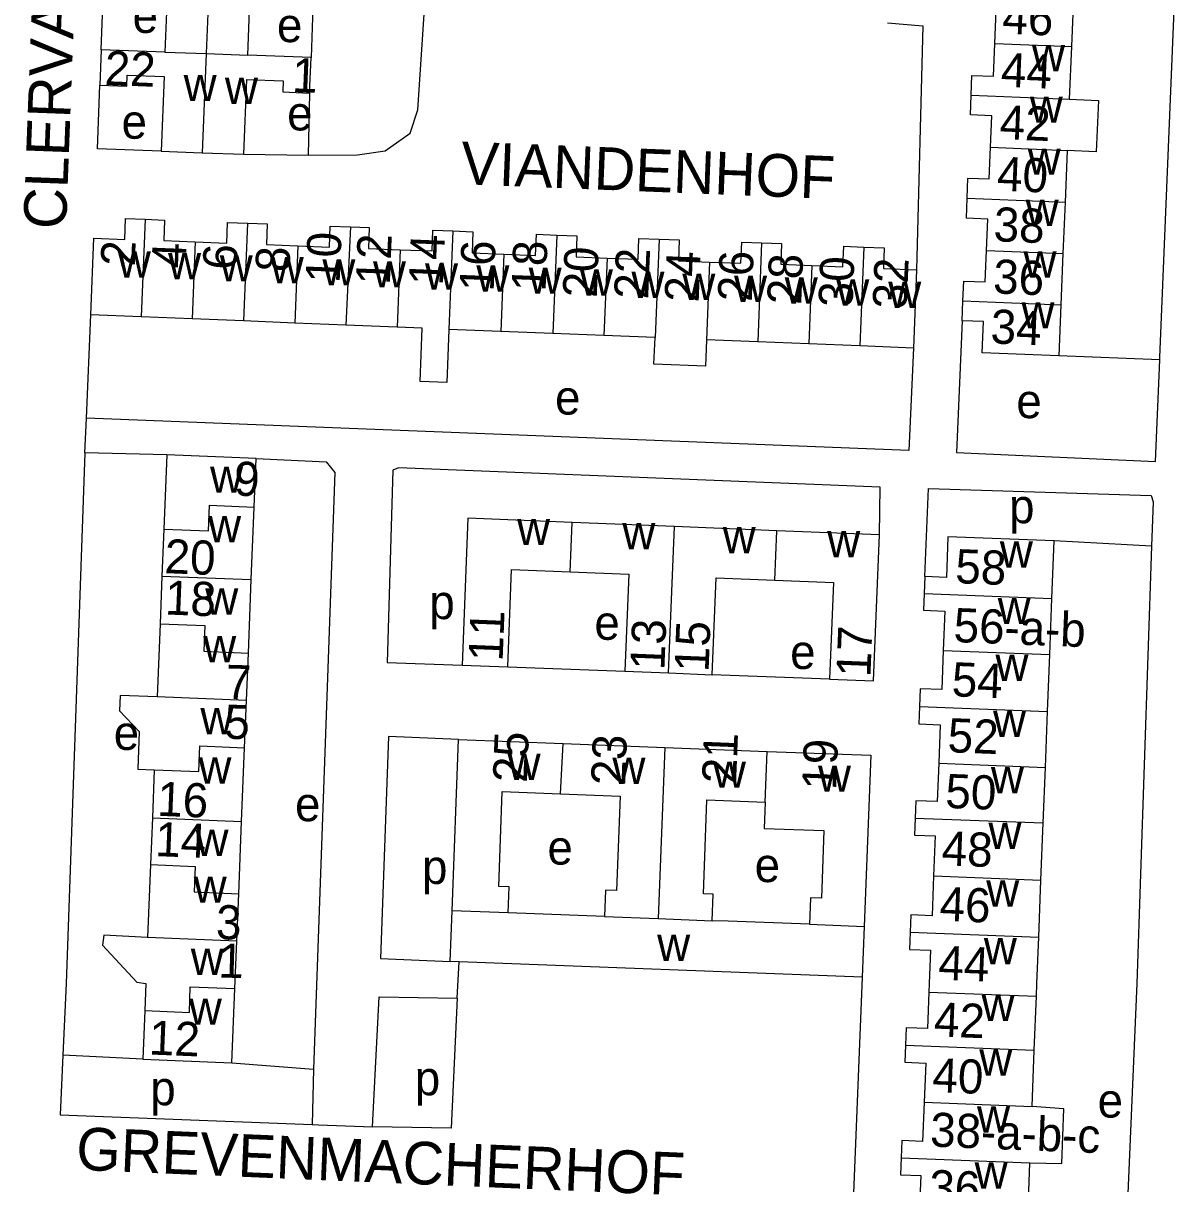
# Model space of a CAD drawing. Extents: x 159675 to 162108, y 386471 to 388472.
# Drawn here: x 160993.4 to 161127.7, y 387076.5 to 387212.5 of the extents above; entities that cross this region are included whole.
import ezdxf

# ---------------------------------------------------------------- set-up
doc = ezdxf.new("R2010")
doc.units = 0
for name, color, linetype in [('BLT_Basislijn', 7, 'Continuous'), ('BLT_Bebouwing', 7, 'Continuous'), ('BLT_Centroide', 7, 'Continuous'), ('BLT_Huisnummer', 7, 'Continuous'), ('BLT_Huisnummer_ tussenligend', 7, 'Continuous'), ('BLT_Huisnummer_reeks', 7, 'Continuous'), ('BLT_Onderverdeling_panden', 7, 'Continuous'), ('BLT_Straatnaam', 7, 'Continuous')]:
    doc.layers.add(name, color=color, linetype=linetype)

msp = doc.modelspace()

# ---------------------------------------------------------------- linework, layer by layer
at = {"layer": 'BLT_Basislijn'}
for p, q in [((161002.5, 387209.36), (161002.75, 387216.51)), ((161027.35, 387215.56), (161027.08, 387208.44)), ((161026.91, 387204.29), (161026.76, 387197.03)), ((161019.21, 387197.11), (161026.76, 387197.03)), ((161000.77, 387166.19), (161001.28, 387178.31)), ((161126.51, 387173.05), (161114.67, 387173.51)), ((161000.6, 387162.16), (161000.77, 387166.19)), ((161010.19, 387161.92), (161000.6, 387162.16)), ((161125.54, 387151.21), (161114.14, 387151.82)), ((161050.12, 387137.07), (161063.85, 387136.56)), ((161087.82, 387135.65), (161074.09, 387136.15)), ((161044.22, 387098.27), (161044.43, 387102.51)), ((161091.64, 387100.73), (161090.54, 387072.75)), ((161007.37, 387091.12), (160998.01, 387091.59)), ((161017.82, 387090.71), (161027.38, 387089.97)), ((161027.38, 387089.97), (161027.21, 387083.48))]:
    msp.add_line(p, q, dxfattribs=at)
for points in [[(161126.51, 387173.05), (161126.52, 387173.33), (161129.68, 387250)], [(161026.76, 387197.03), (161032.52, 387197.07), (161035.77, 387197.5), (161038.7, 387199.6), (161039.59, 387202.34), (161040.4, 387214.71)], [(161094.62, 387212.51), (161098.74, 387212.16), (161098.03, 387183.59)], [(161009.52, 387197.49), (161002.05, 387197.74), (161002.33, 387205.21)], [(161103.35, 387177.61), (161102.7, 387162.18), (161126.01, 387161.13), (161126.51, 387173.05)], [(161097.66, 387174.42), (161097.13, 387162.41), (161000.77, 387166.19)], [(161000.6, 387162.16), (160998.39, 387100), (160998.01, 387091.59)], [(161020.65, 387161.5), (161028.86, 387161.11), (161029.86, 387159.86), (161027.38, 387089.97)], [(161093.67, 387152.55), (161093.76, 387158.11), (161037.32, 387160.38), (161036.68, 387160.11), (161035.99, 387137.57), (161044.77, 387137.28)], [(161098.99, 387147.66), (161099.43, 387157.96), (161125.49, 387157.15), (161125.72, 387156.41), (161125.54, 387151.21)], [(161125.54, 387151.21), (161123.81, 387100), (161121.67, 387049.89), (161120.88, 387049.7), (161097.31, 387050.58), (161097.81, 387059.59)], [(161044.37, 387128.56), (161036.17, 387128.91), (161035.23, 387102.92), (161043.39, 387102.55)], [(161034.28, 387083.2), (161035.06, 387098.44), (161044.22, 387098.27)], [(161044.22, 387098.27), (161043.49, 387083.04), (161034.28, 387083.2)], [(160998.01, 387091.59), (160997.7, 387084.59), (161027.21, 387083.48)], [(161027.21, 387083.48), (161027.94, 387083.45), (161034.28, 387083.2)]]:
    msp.add_lwpolyline(points, dxfattribs=at)
at = {"layer": 'BLT_Bebouwing'}
for p, q in [((161116.41, 387215.88), (161116.16, 387209.74)), ((161002.5, 387209.36), (161002.33, 387205.21)), ((161009.95, 387209.07), (161002.5, 387209.36)), ((161027.08, 387208.44), (161019.68, 387208.73)), ((161026.91, 387204.29), (161027.08, 387208.44)), ((161116.16, 387209.74), (161115.9, 387203.57)), ((161115.66, 387197.56), (161115.41, 387191.51)), ((161009.52, 387197.49), (161014.34, 387197.3)), ((161014.34, 387197.3), (161019.21, 387197.11)), ((161115.41, 387191.51), (161115.16, 387185.48)), ((161115.16, 387185.48), (161114.92, 387179.47)), ((161098.03, 387183.59), (161097.66, 387174.42)), ((161103.35, 387177.61), (161103.45, 387179.94)), ((161114.92, 387179.47), (161114.67, 387173.51)), ((161007.18, 387178.07), (161001.28, 387178.31)), ((161013.15, 387177.83), (161007.18, 387178.07)), ((161019.17, 387177.59), (161013.15, 387177.83)), ((161025.18, 387177.34), (161019.17, 387177.59)), ((161031.15, 387177.1), (161025.18, 387177.34)), ((161049.31, 387176.37), (161043.24, 387176.61)), ((161055.4, 387176.12), (161049.31, 387176.37)), ((161061.4, 387175.88), (161055.4, 387176.12)), ((161067.39, 387175.64), (161061.4, 387175.88)), ((161079.41, 387175.16), (161073.41, 387175.4)), ((161085.38, 387174.92), (161079.41, 387175.16)), ((161091.39, 387174.67), (161085.38, 387174.92)), ((161097.66, 387174.42), (161091.39, 387174.67)), ((161010.19, 387161.92), (161009.85, 387153.22)), ((161020.65, 387161.5), (161010.19, 387161.92)), ((161020.42, 387155.8), (161020.65, 387161.5)), ((161020.08, 387147.31), (161020.42, 387155.8)), ((161009.85, 387153.22), (161009.62, 387147.69)), ((161069.65, 387153.51), (161057.67, 387153.99)), ((161081.64, 387153.03), (161069.65, 387153.51)), ((161093.67, 387152.55), (161081.64, 387153.03)), ((161113.88, 387145.1), (161114.14, 387151.82)), ((161009.62, 387147.69), (161009.4, 387142.11)), ((161019.74, 387138.7), (161020.08, 387147.31)), ((161098.99, 387147.66), (161098.91, 387145.68)), ((161113.62, 387138.52), (161113.88, 387145.1)), ((161009.4, 387142.11), (161009.06, 387133.57)), ((161019.52, 387133.15), (161019.74, 387138.7)), ((161113.36, 387131.86), (161113.62, 387138.52)), ((161044.77, 387137.28), (161050.12, 387137.07)), ((161063.85, 387136.56), (161068.97, 387136.36)), ((161068.97, 387136.36), (161074.09, 387136.15)), ((161019.3, 387127.6), (161019.52, 387133.15)), ((161113.11, 387125.3), (161113.36, 387131.86)), ((161043.61, 387108.51), (161044.37, 387128.56)), ((161044.37, 387128.56), (161056.61, 387128.09)), ((161018.95, 387118.98), (161019.3, 387127.6)), ((161056.61, 387128.09), (161068.52, 387127.64)), ((161068.52, 387127.64), (161080.52, 387127.18)), ((161008.72, 387125.02), (161008.5, 387119.38)), ((161112.85, 387118.79), (161113.11, 387125.3)), ((161008.5, 387119.38), (161008.28, 387113.92)), ((161018.61, 387110.51), (161018.95, 387118.98)), ((161112.59, 387112.1), (161112.85, 387118.79)), ((161008.28, 387113.92), (161007.94, 387105.37)), ((161112.33, 387105.41), (161112.59, 387112.1)), ((161018.39, 387104.95), (161018.61, 387110.51)), ((161043.39, 387102.55), (161043.61, 387108.51)), ((161061.47, 387107.83), (161050.16, 387108.26)), ((161091.87, 387106.68), (161091.64, 387100.73)), ((161018.17, 387099.4), (161018.39, 387104.95)), ((161044.43, 387102.51), (161043.39, 387102.55)), ((161091.64, 387100.73), (161044.43, 387102.51)), ((161111.81, 387092.19), (161112.06, 387098.49)), ((161007.6, 387096.82), (161007.37, 387091.12)), ((161111.56, 387085.58), (161111.81, 387092.19)), ((161007.37, 387091.12), (161017.82, 387090.71)), ((161111.04, 387072.38), (161111.3, 387079))]:
    msp.add_line(p, q, dxfattribs=at)
for points in [[(161002.75, 387216.51), (161005.99, 387216.38), (161006.04, 387217.71), (161010.29, 387217.54), (161009.95, 387209.07)], [(161019.68, 387208.73), (161020.01, 387217.18), (161024.32, 387217.01), (161024.27, 387215.68), (161027.35, 387215.56)], [(161107.18, 387210.11), (161107.34, 387213.96), (161104.79, 387214.06), (161104.89, 387216.34)], [(161104.41, 387204.04), (161104.51, 387206.36), (161107.02, 387206.26), (161107.18, 387210.11)], [(161002.33, 387205.21), (161005.5, 387205.09), (161005.55, 387206.4), (161009.86, 387206.23), (161009.52, 387197.49)], [(161019.21, 387197.11), (161019.55, 387205.88), (161023.81, 387205.71), (161023.76, 387204.42), (161026.91, 387204.29)], [(161106.67, 387197.93), (161106.82, 387201.62), (161104.32, 387201.72), (161104.41, 387204.04)], [(161115.9, 387203.57), (161119.32, 387203.43), (161119.07, 387197.42), (161115.66, 387197.56)], [(161103.95, 387191.98), (161104.04, 387194.33), (161106.52, 387194.23), (161106.67, 387197.93)], [(161106.2, 387185.84), (161106.35, 387189.53), (161103.85, 387189.63), (161103.95, 387191.98)], [(161001.28, 387178.31), (161001.64, 387187.28), (161005.26, 387187.13), (161005.36, 387189.59), (161007.64, 387189.5)], [(161007.64, 387189.5), (161009.92, 387189.41), (161009.82, 387187.02), (161013.51, 387186.87)], [(161013.51, 387186.87), (161017.21, 387186.72), (161017.3, 387189.14), (161019.63, 387189.04)], [(161019.63, 387189.04), (161021.96, 387188.95), (161021.87, 387186.54), (161025.55, 387186.39)], [(161025.55, 387186.39), (161029.23, 387186.24), (161029.33, 387188.71), (161031.71, 387188.61)], [(161031.71, 387188.61), (161033.9, 387188.53), (161033.8, 387186.09), (161037.53, 387185.94)], [(161037.53, 387185.94), (161041.27, 387185.79), (161041.37, 387188.24), (161043.71, 387188.14)], [(161043.71, 387188.14), (161046.05, 387188.05), (161045.95, 387185.57), (161049.67, 387185.42)], [(161049.67, 387185.42), (161053.39, 387185.27), (161053.49, 387187.75), (161055.86, 387187.65)], [(161055.86, 387187.65), (161058.23, 387187.56), (161058.13, 387185.11), (161061.76, 387184.96)], [(161061.76, 387184.96), (161065.4, 387184.82), (161065.5, 387187.27), (161067.86, 387187.18)], [(161067.86, 387187.18), (161070.21, 387187.08), (161070.12, 387184.64), (161073.77, 387184.49)], [(161073.77, 387184.49), (161077.43, 387184.35), (161077.54, 387186.83), (161079.87, 387186.74)], [(161079.87, 387186.74), (161082.21, 387186.65), (161082.11, 387184.23), (161085.75, 387184.08)], [(161085.75, 387184.08), (161089.38, 387183.93), (161089.48, 387186.34), (161091.85, 387186.25)], [(161091.85, 387186.25), (161094.22, 387186.15), (161094.13, 387183.74), (161098.03, 387183.59)], [(161103.45, 387179.94), (161103.54, 387182.26), (161106.04, 387182.16), (161106.2, 387185.84)], [(161114.67, 387173.51), (161105.7, 387173.87), (161105.85, 387177.51), (161103.35, 387177.61)], [(161037.17, 387176.86), (161031.15, 387177.1)], [(161043.24, 387176.61), (161042.99, 387170.38), (161039.86, 387170.5), (161040.11, 387176.74), (161037.17, 387176.86)], [(161073.41, 387175.4), (161073.28, 387172.3), (161067.26, 387172.54), (161067.39, 387175.64)], [(161057.67, 387153.99), (161045.46, 387154.48), (161044.77, 387137.28)], [(161087.82, 387135.65), (161092.99, 387135.45), (161093.67, 387152.55)], [(161114.14, 387151.82), (161101.69, 387152.3), (161101.51, 387147.56), (161098.99, 387147.66)], [(161050.12, 387137.07), (161050.57, 387148.47), (161057.44, 387148.2)], [(161057.44, 387148.2), (161064.3, 387147.93), (161063.85, 387136.56)], [(161074.09, 387136.15), (161074.55, 387147.52), (161081.41, 387147.25)], [(161081.41, 387147.25), (161088.27, 387146.97), (161087.82, 387135.65)], [(161098.91, 387145.68), (161098.83, 387143.7), (161101.33, 387143.6), (161101.15, 387139.01)], [(161101.15, 387139.01), (161100.97, 387134.41), (161098.46, 387134.51), (161098.38, 387132.45)], [(161009.06, 387133.57), (161004.73, 387133.74), (161004.66, 387131.92), (161006.95, 387129.5), (161006.78, 387125.1), (161008.72, 387125.02)], [(161098.38, 387132.45), (161098.3, 387130.4), (161100.78, 387130.3), (161100.61, 387125.79)], [(161080.52, 387127.18), (161092.67, 387126.72), (161091.87, 387106.68)], [(161100.61, 387125.79), (161100.43, 387121.29), (161097.94, 387121.39), (161097.86, 387119.37)], [(161050.16, 387108.26), (161050.28, 387111.3), (161049.07, 387111.35), (161049.49, 387122.48), (161056.3, 387122.22)], [(161056.3, 387122.22), (161063.28, 387121.95), (161062.86, 387110.88), (161061.59, 387110.93), (161061.47, 387107.83)], [(161074.08, 387107.35), (161074.2, 387110.45), (161073.04, 387110.49), (161073.46, 387121.49), (161080.29, 387121.23)], [(161080.29, 387121.23), (161080.18, 387118.16), (161087.17, 387117.9), (161086.87, 387109.97), (161085.6, 387110.02), (161085.48, 387106.93)], [(161097.86, 387119.37), (161097.79, 387117.36), (161100.21, 387117.27), (161100.02, 387112.59)], [(161100.02, 387112.59), (161099.84, 387107.92), (161097.35, 387108.02), (161097.27, 387106)], [(161085.48, 387106.93), (161075.95, 387107.29), (161074.08, 387107.35)], [(161007.94, 387105.37), (161002.81, 387105.64), (161002.67, 387104.49), (161006.68, 387100.15), (161007.72, 387100), (161007.6, 387096.82)], [(161097.27, 387106), (161097.19, 387103.97), (161099.66, 387103.88), (161099.51, 387100), (161099.46, 387098.98)], [(161112.06, 387098.49), (161112.12, 387100), (161112.33, 387105.41)], [(161017.82, 387090.71), (161018.17, 387099.4)], [(161099.46, 387098.98), (161099.3, 387094.71), (161096.81, 387094.8), (161096.73, 387092.78)], [(161096.73, 387092.78), (161096.65, 387090.76), (161099.09, 387090.66), (161098.91, 387086.08)], [(161098.91, 387086.08), (161098.73, 387081.5), (161096.3, 387081.59), (161096.22, 387079.59)], [(161111.3, 387079), (161115.02, 387078.89), (161115.27, 387085.32), (161111.56, 387085.58)], [(161096.22, 387079.59), (161096.14, 387077.58), (161098.52, 387077.49), (161098.34, 387072.87)]]:
    msp.add_lwpolyline(points, dxfattribs=at)
at = {"layer": 'BLT_Onderverdeling_panden'}
for p, q in [((161015.25, 387220.3), (161014.8, 387208.9)), ((161107.18, 387210.11), (161116.16, 387209.74)), ((161009.95, 387209.07), (161014.8, 387208.9)), ((161014.8, 387208.9), (161014.34, 387197.3)), ((161014.8, 387208.9), (161019.68, 387208.73)), ((161104.41, 387204.04), (161115.9, 387203.57)), ((161106.67, 387197.93), (161115.66, 387197.56)), ((161103.95, 387191.98), (161115.41, 387191.51)), ((161007.64, 387189.5), (161007.18, 387178.07)), ((161019.63, 387189.04), (161019.17, 387177.59)), ((161031.71, 387188.61), (161031.15, 387177.1)), ((161043.71, 387188.14), (161043.24, 387176.61)), ((161013.51, 387186.87), (161013.15, 387177.83)), ((161055.86, 387187.65), (161055.4, 387176.12)), ((161067.86, 387187.18), (161067.39, 387175.64)), ((161079.87, 387186.74), (161079.41, 387175.16)), ((161025.55, 387186.39), (161025.18, 387177.34)), ((161037.53, 387185.94), (161037.17, 387176.86)), ((161049.67, 387185.42), (161049.31, 387176.37)), ((161091.85, 387186.25), (161091.39, 387174.67)), ((161106.2, 387185.84), (161115.16, 387185.48)), ((161061.76, 387184.96), (161061.4, 387175.88)), ((161073.77, 387184.49), (161073.41, 387175.4)), ((161085.75, 387184.08), (161085.38, 387174.92)), ((161103.45, 387179.94), (161114.92, 387179.47)), ((161057.44, 387148.2), (161057.67, 387153.99)), ((161068.97, 387136.36), (161069.65, 387153.51)), ((161081.41, 387147.25), (161081.64, 387153.03)), ((161009.62, 387147.69), (161020.08, 387147.31)), ((161098.91, 387145.68), (161113.88, 387145.1)), ((161101.15, 387139.01), (161113.62, 387138.52)), ((161019.52, 387133.15), (161009.06, 387133.57)), ((161098.38, 387132.45), (161113.36, 387131.86)), ((161056.3, 387122.22), (161056.61, 387128.09)), ((161068.52, 387127.64), (161067.76, 387107.59)), ((161080.29, 387121.23), (161080.52, 387127.18)), ((161100.61, 387125.79), (161113.11, 387125.3)), ((161008.5, 387119.38), (161018.95, 387118.98)), ((161097.86, 387119.37), (161112.85, 387118.79)), ((161100.02, 387112.59), (161112.59, 387112.1)), ((161050.16, 387108.26), (161043.61, 387108.51)), ((161061.47, 387107.83), (161067.76, 387107.59)), ((161067.76, 387107.59), (161074.08, 387107.35)), ((161085.48, 387106.93), (161091.87, 387106.68)), ((161018.39, 387104.95), (161007.94, 387105.37)), ((161097.27, 387106), (161112.33, 387105.41)), ((161099.46, 387098.98), (161112.06, 387098.49)), ((161096.73, 387092.78), (161111.81, 387092.19)), ((161098.91, 387086.08), (161111.56, 387085.58)), ((161096.22, 387079.59), (161111.3, 387079))]:
    msp.add_line(p, q, dxfattribs=at)
for points in [[(161009.85, 387153.22), (161015.07, 387153.01), (161015.19, 387156.01), (161020.42, 387155.8)], [(161009.4, 387142.11), (161014.63, 387141.91), (161014.51, 387138.91), (161019.74, 387138.7)], [(161008.72, 387125.02), (161013.95, 387124.81), (161014.07, 387127.81), (161019.3, 387127.6)], [(161008.28, 387113.92), (161013.51, 387113.71), (161013.39, 387110.71), (161018.61, 387110.51)], [(161007.6, 387096.82), (161012.83, 387096.61), (161012.94, 387099.61), (161018.17, 387099.4)]]:
    msp.add_lwpolyline(points, dxfattribs=at)

# ---------------------------------------------------------------- texts
at = {"layer": 'BLT_Centroide'}
for s, p in [('e', (161006.18, 387211.33)), ('e', (161023.09, 387210.25)), ('w', (161111.54, 387206.84)), ('w', (161012.16, 387203.34)), ('w', (161017, 387203)), ('e', (161024.28, 387199.91)), ('w', (161111.29, 387200.81)), ('e', (161004.89, 387198.94)), ('w', (161111.04, 387194.72)), ('w', (161110.8, 387188.72)), ('w', (161004.45, 387182.67)), ('w', (161010.34, 387182.47)), ('w', (161110.55, 387182.66)), ('w', (161016.39, 387182.22)), ('w', (161022.36, 387182)), ('w', (161028.41, 387181.75)), ('w', (161034.34, 387181.52)), ('w', (161040.44, 387181.27)), ('w', (161046.45, 387181.03)), ('w', (161052.58, 387180.78)), ('w', (161058.58, 387180.55)), ('w', (161064.62, 387180.3)), ('w', (161070.58, 387180.06)), ('w', (161076.64, 387179.83)), ('w', (161082.58, 387179.62)), ('w', (161088.61, 387179.38)), ('w', (161094.7, 387179.12)), ('w', (161110.31, 387176.72)), ('e', (161055.67, 387166.63)), ('e', (161109.71, 387166.21)), ('w', (161015.25, 387157.47)), ('p', (161108.86, 387153.9)), ('w', (161015.02, 387151.66)), ('w', (161051.22, 387151.34)), ('w', (161063.55, 387150.86)), ('w', (161075.31, 387150.39)), ('w', (161087.55, 387149.91)), ('w', (161107.78, 387148.69)), ('w', (161014.69, 387143.19)), ('p', (161040.94, 387142.67)), ('w', (161107.52, 387142.09)), ('e', (161060.28, 387140.25)), ('w', (161014.45, 387137.62)), ('e', (161083.21, 387136.83)), ('w', (161107.26, 387135.44)), ('w', (161014.12, 387129.19)), ('w', (161106.98, 387128.88)), ('e', (161003.97, 387127.35)), ('w', (161050.11, 387123.83)), ('w', (161013.89, 387123.41)), ('w', (161062.39, 387123.36)), ('w', (161074.17, 387122.91)), ('w', (161086.47, 387122.45)), ('w', (161106.73, 387122.28)), ('e', (161025.21, 387119)), ('w', (161106.44, 387115.75)), ('w', (161013.55, 387114.94)), ('e', (161054.78, 387113.92)), ('p', (161040.09, 387111.65)), ('e', (161079.05, 387111.87)), ('w', (161013.34, 387109.44)), ('w', (161106.18, 387109)), ('w', (161067.63, 387102.62)), ('w', (161105.9, 387102.25)), ('w', (161013, 387101)), ('w', (161105.64, 387095.59)), ('w', (161012.77, 387095.16)), ('w', (161105.37, 387089.19)), ('p', (161008.25, 387085.73)), ('p', (161039.24, 387086.9)), ('e', (161119.23, 387084.29)), ('w', (161105.1, 387082.53)), ('w', (161104.82, 387075.97))]:
    msp.add_text(s, height=4, dxfattribs=at).set_placement(p)
at = {"layer": 'BLT_Huisnummer'}
for s, rotation, p in [('46', 357.6581, (161108.02, 387211.25)), ('22', 357.728, (161002.85, 387205.25)), ('1', 357.7304, (161024.81, 387204.42)), ('42', 357.6581, (161107.69, 387198.9)), ('38', 357.6581, (161107, 387186.94)), ('2', 87.6854, (161006.43, 387183.96)), ('10', 87.6854, (161030.43, 387181.99)), ('14', 87.6854, (161042.53, 387181.71)), ('18', 87.6854, (161054.55, 387180.99)), ('6', 87.6854, (161018.39, 387183.54)), ('22', 87.6854, (161066.57, 387180.1)), ('26', 87.6854, (161078.71, 387179.8)), ('32', 87.6854, (161096.86, 387178.95)), ('34', 357.6581, (161106.64, 387174.97)), ('9', 358.4003, (161018.03, 387157.14)), ('20', 357.7103, (161009.87, 387148.06)), ('58', 357.7609, (161102.51, 387146.89)), ('18', 357.7103, (161009.93, 387143.22)), ('11', 87.7154, (161049.52, 387137.68)), ('13', 87.7154, (161068.47, 387136.66)), ('15', 87.7154, (161073.65, 387136.43)), ('17', 87.7154, (161092.61, 387135.84)), ('7', 358.4003, (161017.05, 387133.33)), ('5', 358.4003, (161016.89, 387128.67)), ('52', 357.7609, (161101.61, 387127.09)), ('25', 87.7197, (161052.37, 387123.48)), ('23', 87.7197, (161063.87, 387123.13)), ('21', 87.7197, (161076.87, 387123.35)), ('19', 87.7197, (161088.59, 387122.61)), ('16', 357.7103, (161009.01, 387119.64)), ('14', 357.7103, (161008.77, 387114.92)), ('48', 357.7609, (161100.91, 387113.85)), ('3', 358.4003, (161015.91, 387105.2)), ('1', 358.4003, (161016.18, 387100.7)), ('44', 357.7609, (161100.52, 387100.44)), ('12', 357.7103, (161008.05, 387091.68)), ('40', 357.7609, (161099.82, 387087.28)), ('36', 357.7609, (161099.44, 387074.18))]:
    msp.add_text(s, height=4, rotation=rotation, dxfattribs=at).set_placement(p)
at = {"layer": 'BLT_Huisnummer_ tussenligend'}
for s, rotation, p in [('44', 357.6581, (161107.84, 387205.03)), ('40', 357.6581, (161107.39, 387192.86)), ('12', 87.6934, (161036.31, 387181.77)), ('16', 87.6934, (161048.47, 387181.01)), ('4', 87.6934, (161012.39, 387183.72)), ('8', 87.6934, (161024.55, 387183.27)), ('20', 87.6934, (161060.55, 387180.27)), ('24', 87.6934, (161072.49, 387179.74)), ('28', 87.6934, (161084.5, 387179.45)), ('30', 87.6934, (161090.51, 387179.14)), ('36', 357.6581, (161106.94, 387180.83)), ('54', 357.7609, (161102.09, 387133.64)), ('50', 357.7609, (161101.34, 387120.56)), ('46', 357.7609, (161100.66, 387107.34)), ('42', 357.7609, (161100, 387093.81))]:
    msp.add_text(s, height=4, rotation=rotation, dxfattribs=at).set_placement(p)
at = {"layer": 'BLT_Huisnummer_reeks'}
for s, p in [('56-a-b', (161102.31, 387139.99)), ('38-a-b-c', (161099.56, 387080.9))]:
    msp.add_text(s, height=4, rotation=357.7609, dxfattribs=at).set_placement(p)
at = {"layer": 'BLT_Straatnaam'}
for s, rotation, p in [('CLERVAUXLAAN', 87.8416, (160998.38, 387188.28)), ('VIANDENHOF', 357.7194, (161044.56, 387193.62)), ('GREVENMACHERHOF', 357.5719, (160999.5, 387078.18))]:
    msp.add_text(s, height=5, rotation=rotation, dxfattribs=at).set_placement(p)

doc.saveas('drawing.dxf')
